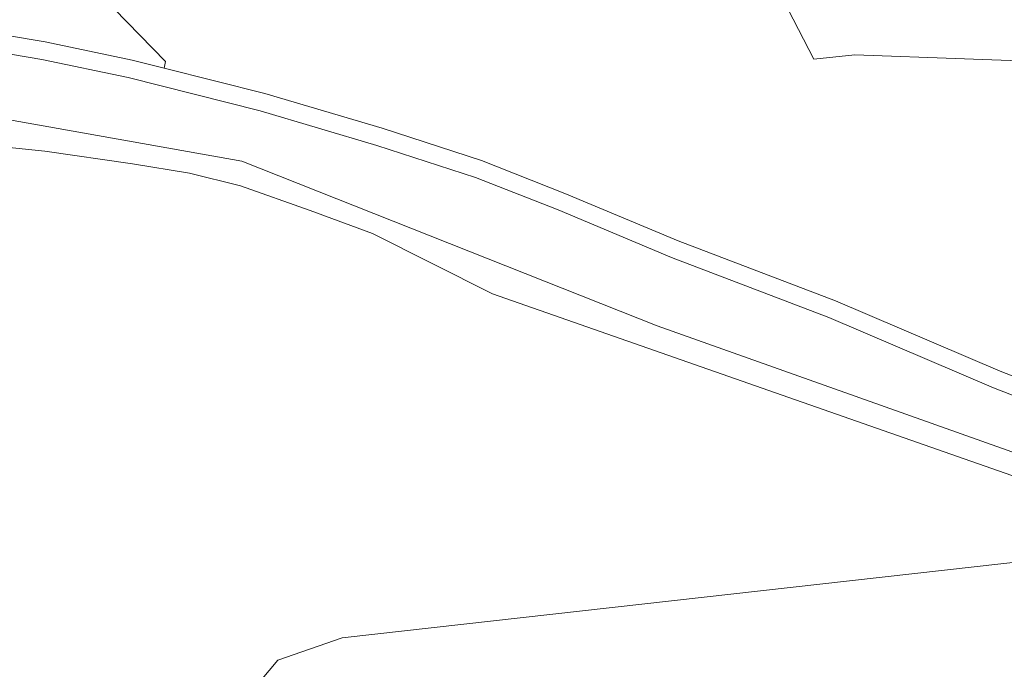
# Model space of a CAD drawing. Extents: x 184422 to 188298, y 343471 to 350189.
# Tile 318 of 513: x 187026 to 187119, y 348380 to 348441. Entities that reach past the tile are written whole.
import ezdxf

# ---------------------------------------------------------------- set-up
doc = ezdxf.new("R2010")
doc.units = 0
for name, color, linetype, lineweight in [('B-WA-GR-BOS_LOOF-GV', 252, 'Continuous', 13), ('B-WA-GR-BOUWLAND_AKKERBOUW-GV', 252, 'Continuous', 13), ('B-WA-GR-GRAS-GV', 252, 'Continuous', 13), ('B-WA-VH-ONVERHARD-GV', 252, 'Continuous', 18)]:
    doc.layers.add(name, color=color, linetype=linetype, lineweight=lineweight)

msp = doc.modelspace()

# ---------------------------------------------------------------- linework, layer by layer
at = {"layer": 'B-WA-GR-BOS_LOOF-GV', "flags": 128}
for points in [[(187021.21, 348440.298), (187028.164, 348439.132), (187036.422, 348437.397), (187039.424, 348436.638), (187039.571, 348437.262), (187031.045, 348446.051), (187043.613, 348449.918), (187059.961, 348456.422), (187085.055, 348468.037), (187080.676, 348476.476), (187068.965, 348499.045), (187085.705, 348507.687)], [(187021.21, 348440.298), (187028.164, 348439.132), (187036.422, 348437.397), (187039.424, 348436.638), (187039.571, 348437.262), (187031.045, 348446.051), (187043.613, 348449.918), (187059.961, 348456.422), (187085.055, 348468.037), (187080.676, 348476.476), (187068.965, 348499.045), (187085.705, 348507.687)], [(187021.21, 348440.298), (187028.164, 348439.132), (187036.422, 348437.397), (187039.424, 348436.638), (187039.571, 348437.262), (187031.045, 348446.051), (187043.613, 348449.918), (187059.961, 348456.422), (187085.055, 348468.037), (187080.676, 348476.476), (187068.965, 348499.045), (187085.705, 348507.687)], [(187132.91, 348391.336), (187056.286, 348382.731), (187050.201, 348380.614), (187046.1, 348375.719), (187043.454, 348370.692), (187033.417, 348365.672), (187029.007, 348363.709)], [(187132.91, 348391.336), (187056.286, 348382.731), (187050.201, 348380.614), (187046.1, 348375.719), (187043.454, 348370.692), (187033.417, 348365.672), (187029.007, 348363.709)], [(187132.91, 348391.336), (187056.286, 348382.731), (187050.201, 348380.614), (187046.1, 348375.719), (187043.454, 348370.692), (187033.417, 348365.672), (187029.007, 348363.709)]]:
    msp.add_lwpolyline(points, dxfattribs=at)
at = {"layer": 'B-WA-GR-BOUWLAND_AKKERBOUW-GV', "flags": 128}
msp.add_lwpolyline([(187100.67, 348486.593), (187080.676, 348476.476), (187085.055, 348468.037), (187091.614, 348455.471), (187100.907, 348437.481), (187104.785, 348437.897), (187125.535, 348437.149), (187125.192, 348437.78), (187109.288, 348469.065)], close=True, dxfattribs=at)
msp.add_lwpolyline([(187100.67, 348486.593), (187080.676, 348476.476), (187085.055, 348468.037), (187091.614, 348455.471), (187100.907, 348437.481), (187104.785, 348437.897), (187125.535, 348437.149), (187125.192, 348437.78), (187109.288, 348469.065)], close=True, dxfattribs=at)
msp.add_lwpolyline([(187100.67, 348486.593), (187080.676, 348476.476), (187085.055, 348468.037), (187091.614, 348455.471), (187100.907, 348437.481), (187104.785, 348437.897), (187125.535, 348437.149), (187125.192, 348437.78), (187109.288, 348469.065)], close=True, dxfattribs=at)
at = {"layer": 'B-WA-GR-GRAS-GV', "flags": 128}
for points in [[(187125.535, 348437.149), (187104.785, 348437.897), (187100.907, 348437.481), (187091.614, 348455.471), (187085.055, 348468.037), (187059.961, 348456.422), (187043.613, 348449.918), (187031.045, 348446.051), (187039.571, 348437.262), (187039.424, 348436.638), (187048.96, 348434.226), (187060.062, 348430.944), (187069.456, 348427.885), (187077.349, 348424.789), (187088.067, 348420.282), (187102.945, 348414.623), (187118.529, 348407.966), (187129.876, 348403.539)], [(187125.535, 348437.149), (187104.785, 348437.897), (187100.907, 348437.481), (187091.614, 348455.471), (187085.055, 348468.037), (187059.961, 348456.422), (187043.613, 348449.918), (187031.045, 348446.051), (187039.571, 348437.262), (187039.424, 348436.638), (187048.96, 348434.226), (187060.062, 348430.944), (187069.456, 348427.885), (187077.349, 348424.789), (187088.067, 348420.282), (187102.945, 348414.623), (187118.529, 348407.966), (187129.876, 348403.539)], [(187125.535, 348437.149), (187104.785, 348437.897), (187100.907, 348437.481), (187091.614, 348455.471), (187085.055, 348468.037), (187059.961, 348456.422), (187043.613, 348449.918), (187031.045, 348446.051), (187039.571, 348437.262), (187039.424, 348436.638), (187048.96, 348434.226), (187060.062, 348430.944), (187069.456, 348427.885), (187077.349, 348424.789), (187088.067, 348420.282), (187102.945, 348414.623), (187118.529, 348407.966), (187129.876, 348403.539)], [(187129.271, 348401.95), (187117.886, 348406.392), (187102.309, 348413.047), (187087.435, 348418.703), (187076.709, 348423.214), (187068.882, 348426.284), (187059.558, 348429.32), (187048.51, 348432.586), (187036.039, 348435.74), (187027.848, 348437.462), (187020.979, 348438.613)], [(187129.271, 348401.95), (187117.886, 348406.392), (187102.309, 348413.047), (187087.435, 348418.703), (187076.709, 348423.214), (187068.882, 348426.284), (187059.558, 348429.32), (187048.51, 348432.586), (187036.039, 348435.74), (187027.848, 348437.462), (187020.979, 348438.613)], [(187129.271, 348401.95), (187117.886, 348406.392), (187102.309, 348413.047), (187087.435, 348418.703), (187076.709, 348423.214), (187068.882, 348426.284), (187059.558, 348429.32), (187048.51, 348432.586), (187036.039, 348435.74), (187027.848, 348437.462), (187020.979, 348438.613)], [(186987.75, 348428.046), (186991.239, 348429.337), (186999.564, 348431.158), (187014.249, 348432.745), (187021.393, 348432.348), (187046.793, 348427.851), (187086.083, 348412.24), (187120.603, 348399.972)], [(187120.603, 348399.972), (187086.083, 348412.24), (187046.793, 348427.851), (187021.393, 348432.348), (187014.249, 348432.745), (186999.564, 348431.158), (186991.239, 348429.337), (186987.75, 348428.046)], [(186987.75, 348428.046), (186991.239, 348429.337), (186999.564, 348431.158), (187014.249, 348432.745), (187021.393, 348432.348), (187046.793, 348427.851), (187086.083, 348412.24), (187120.603, 348399.972)], [(187120.603, 348399.972), (187086.083, 348412.24), (187046.793, 348427.851), (187021.393, 348432.348), (187014.249, 348432.745), (186999.564, 348431.158), (186991.239, 348429.337), (186987.75, 348428.046)], [(186987.75, 348428.046), (186991.239, 348429.337), (186999.564, 348431.158), (187014.249, 348432.745), (187021.393, 348432.348), (187046.793, 348427.851), (187086.083, 348412.24), (187120.603, 348399.972)], [(187120.603, 348399.972), (187086.083, 348412.24), (187046.793, 348427.851), (187021.393, 348432.348), (187014.249, 348432.745), (186999.564, 348431.158), (186991.239, 348429.337), (186987.75, 348428.046)], [(187137.479, 348391.849), (187070.514, 348415.287), (187059.156, 348420.975), (187053.262, 348423.177), (187046.667, 348425.504), (187041.848, 348426.713), (187036.446, 348427.594), (187028.156, 348428.771), (187020.196, 348429.616), (187014.049, 348429.674)], [(187014.049, 348429.674), (187020.196, 348429.616), (187028.156, 348428.771), (187036.446, 348427.594), (187041.848, 348426.713), (187046.667, 348425.504), (187053.262, 348423.177), (187059.156, 348420.975), (187070.514, 348415.287), (187137.479, 348391.849)], [(187137.479, 348391.849), (187070.514, 348415.287), (187059.156, 348420.975), (187053.262, 348423.177), (187046.667, 348425.504), (187041.848, 348426.713), (187036.446, 348427.594), (187028.156, 348428.771), (187020.196, 348429.616), (187014.049, 348429.674)], [(187014.049, 348429.674), (187020.196, 348429.616), (187028.156, 348428.771), (187036.446, 348427.594), (187041.848, 348426.713), (187046.667, 348425.504), (187053.262, 348423.177), (187059.156, 348420.975), (187070.514, 348415.287), (187137.479, 348391.849)], [(187137.479, 348391.849), (187070.514, 348415.287), (187059.156, 348420.975), (187053.262, 348423.177), (187046.667, 348425.504), (187041.848, 348426.713), (187036.446, 348427.594), (187028.156, 348428.771), (187020.196, 348429.616), (187014.049, 348429.674)], [(187014.049, 348429.674), (187020.196, 348429.616), (187028.156, 348428.771), (187036.446, 348427.594), (187041.848, 348426.713), (187046.667, 348425.504), (187053.262, 348423.177), (187059.156, 348420.975), (187070.514, 348415.287), (187137.479, 348391.849)], [(186950.883, 348300.707), (186954.614, 348303.406), (186956.201, 348306.581), (186957.154, 348310.629), (186960.488, 348314.439), (186962.318, 348318.277), (186962.948, 348319.598), (186965.409, 348323.012), (186974.061, 348331.981), (186987.819, 348344.813), (186996.418, 348350.237), (187003.056, 348351.484), (187010.549, 348354.894), (187011.129, 348355.158), (187013.755, 348356.481), (187013.756, 348356.482), (187021.21, 348360.238), (187029.007, 348363.709), (187033.417, 348365.672), (187043.454, 348370.692), (187046.1, 348375.719), (187050.201, 348380.614), (187056.286, 348382.731), (187132.91, 348391.336)], [(186950.883, 348300.707), (186954.614, 348303.406), (186956.201, 348306.581), (186957.154, 348310.629), (186960.488, 348314.439), (186962.318, 348318.277), (186962.948, 348319.598), (186965.409, 348323.012), (186974.061, 348331.981), (186987.819, 348344.813), (186996.418, 348350.237), (187003.056, 348351.484), (187010.549, 348354.894), (187011.129, 348355.158), (187013.755, 348356.481), (187013.756, 348356.482), (187021.21, 348360.238), (187029.007, 348363.709), (187033.417, 348365.672), (187043.454, 348370.692), (187046.1, 348375.719), (187050.201, 348380.614), (187056.286, 348382.731), (187132.91, 348391.336)], [(186950.883, 348300.707), (186954.614, 348303.406), (186956.201, 348306.581), (186957.154, 348310.629), (186960.488, 348314.439), (186962.318, 348318.277), (186962.948, 348319.598), (186965.409, 348323.012), (186974.061, 348331.981), (186987.819, 348344.813), (186996.418, 348350.237), (187003.056, 348351.484), (187010.549, 348354.894), (187011.129, 348355.158), (187013.755, 348356.481), (187013.756, 348356.482), (187021.21, 348360.238), (187029.007, 348363.709), (187033.417, 348365.672), (187043.454, 348370.692), (187046.1, 348375.719), (187050.201, 348380.614), (187056.286, 348382.731), (187132.91, 348391.336)]]:
    msp.add_lwpolyline(points, dxfattribs=at)
at = {"layer": 'B-WA-VH-ONVERHARD-GV', "flags": 128}
for points in [[(187129.876, 348403.539), (187118.529, 348407.966), (187102.945, 348414.623), (187088.067, 348420.282), (187077.349, 348424.789), (187069.456, 348427.885), (187060.062, 348430.944), (187048.96, 348434.226), (187039.424, 348436.638), (187036.422, 348437.397), (187028.164, 348439.132), (187021.21, 348440.298)], [(187129.876, 348403.539), (187118.529, 348407.966), (187102.945, 348414.623), (187088.067, 348420.282), (187077.349, 348424.789), (187069.456, 348427.885), (187060.062, 348430.944), (187048.96, 348434.226), (187039.424, 348436.638), (187036.422, 348437.397), (187028.164, 348439.132), (187021.21, 348440.298)], [(187129.876, 348403.539), (187118.529, 348407.966), (187102.945, 348414.623), (187088.067, 348420.282), (187077.349, 348424.789), (187069.456, 348427.885), (187060.062, 348430.944), (187048.96, 348434.226), (187039.424, 348436.638), (187036.422, 348437.397), (187028.164, 348439.132), (187021.21, 348440.298)], [(187020.979, 348438.613), (187027.848, 348437.462), (187036.039, 348435.74), (187048.51, 348432.586), (187059.558, 348429.32), (187068.882, 348426.284), (187076.709, 348423.214), (187087.435, 348418.703), (187102.309, 348413.047), (187117.886, 348406.392), (187129.271, 348401.95)], [(187020.979, 348438.613), (187027.848, 348437.462), (187036.039, 348435.74), (187048.51, 348432.586), (187059.558, 348429.32), (187068.882, 348426.284), (187076.709, 348423.214), (187087.435, 348418.703), (187102.309, 348413.047), (187117.886, 348406.392), (187129.271, 348401.95)], [(187020.979, 348438.613), (187027.848, 348437.462), (187036.039, 348435.74), (187048.51, 348432.586), (187059.558, 348429.32), (187068.882, 348426.284), (187076.709, 348423.214), (187087.435, 348418.703), (187102.309, 348413.047), (187117.886, 348406.392), (187129.271, 348401.95)]]:
    msp.add_lwpolyline(points, dxfattribs=at)

doc.saveas('drawing.dxf')
